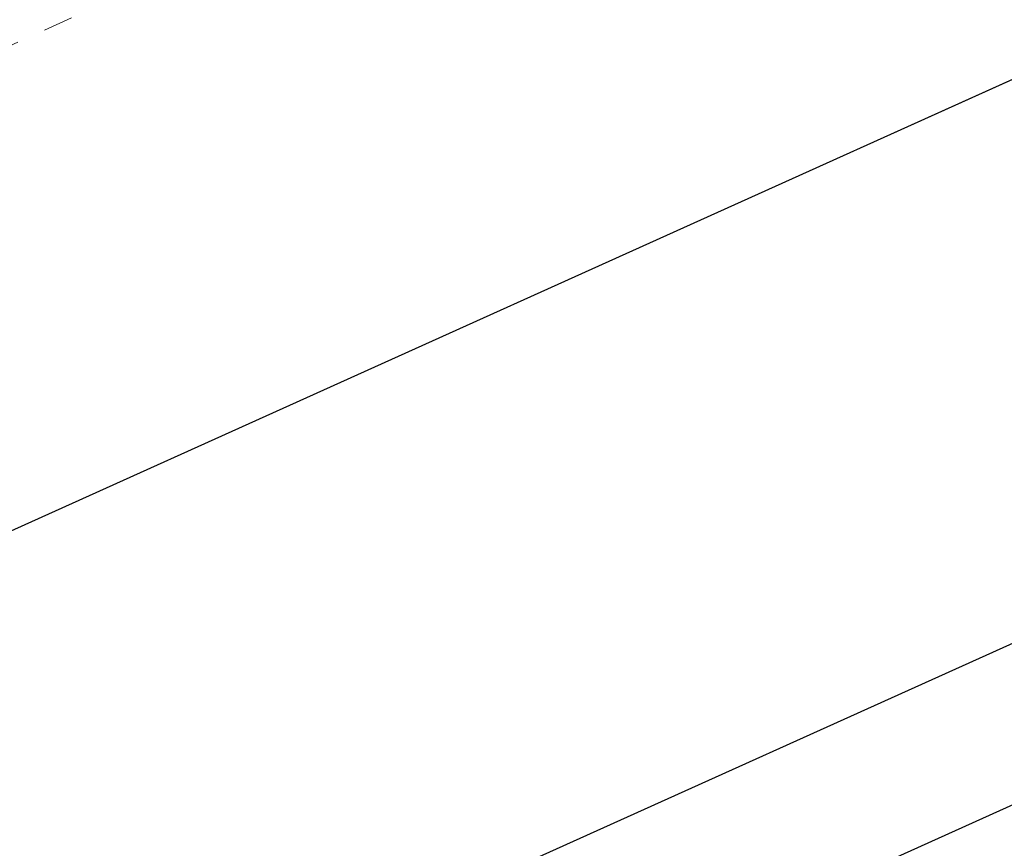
# Model space of a CAD drawing. Extents: x 1620708 to 2082925, y 607056 to 634194.
# Tile 175 of 656: x 1620931.77 to 1620935.12, y 607317.67 to 607320.49. Entities that reach past the tile are written whole.
import ezdxf

# ---------------------------------------------------------------- set-up
doc = ezdxf.new("R2010")
doc.units = 0
doc.header["$MEASUREMENT"] = 0
doc.linetypes.add('bexisting', pattern=[0.125, 0.0625, -0.0625])
for name, color, linetype, lineweight in [('BR_P_Gen_Hatch', 253, 'Continuous', 0), ('BR_P_Slab_Object', 3, 'Continuous', 30), ('BR_P_Sub_Object', 1, 'Continuous', 30), ('BR_X_Sub_Object', 6, 'bexisting', 13)]:
    doc.layers.add(name, color=color, linetype=linetype, lineweight=lineweight)

msp = doc.modelspace()

# ---------------------------------------------------------------- linework, layer by layer
at = {"layer": 'BR_P_Gen_Hatch', "transparency": 33554610, "flags": 128}
msp.add_lwpolyline([(1620897.4912, 607304.5532, -0.414214), (1620902.4961, 607317.7801), (1620980.6452, 607353.0231, -0.131648), (1620985.7538, 607353.8573, -0.267954), (1620993.8721, 607348.0182), (1620995.2642, 607344.9313), (1620992.5295, 607343.698), (1620991.6045, 607345.7491), (1620900.6931, 607304.7507), (1620901.6181, 607302.6996), (1620898.8833, 607301.4663)], format="xyb", close=True, dxfattribs=at)
at = {"layer": 'BR_P_Slab_Object'}
msp.add_line((1620970.2953, 607334.2195), (1620917.3137, 607310.3264), dxfattribs=at)
at = {"layer": 'BR_P_Sub_Object'}
for p, q in [((1620991.6045, 607345.7491), (1620900.6931, 607304.7507)), ((1620992.5295, 607343.698), (1620901.6181, 607302.6996))]:
    msp.add_line(p, q, dxfattribs=at)
at = {"layer": 'BR_X_Sub_Object'}
msp.add_line((1620980.0796, 607342.2045), (1620903.6207, 607307.7238), dxfattribs=at)

doc.saveas('drawing.dxf')
